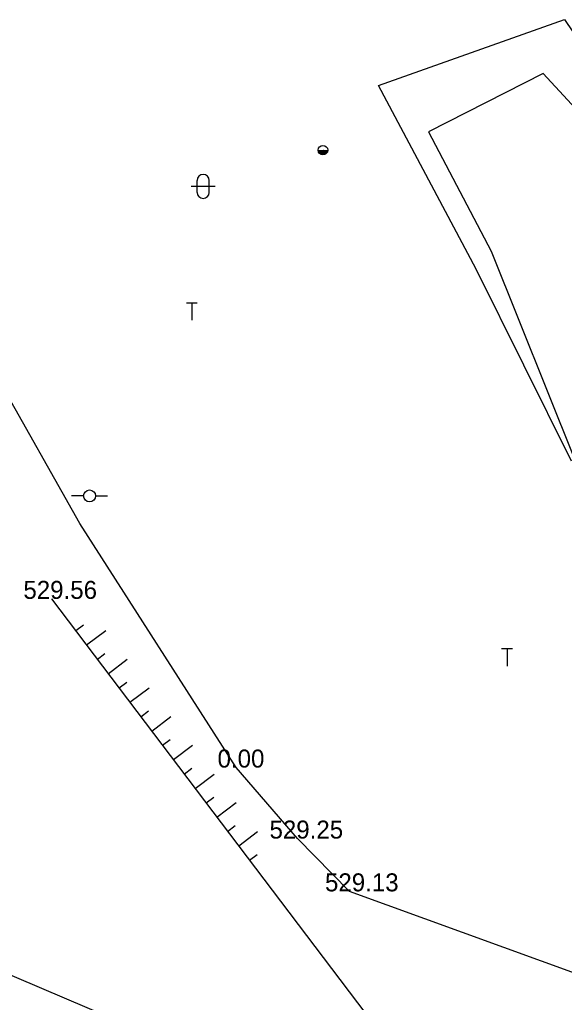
# Model space of a CAD drawing. Extents: x -669393 to -668650, y -1126925 to -1126294.
# Drawn here: x -669045.49 to -669022.79, y -1126871.02 to -1126830.06 of the extents above; entities that cross this region are included whole.
import ezdxf

# ---------------------------------------------------------------- set-up
doc = ezdxf.new("R2010")
doc.units = 0
for name, color, linetype in [('G_Bod_tecka', 7, 'Continuous'), ('G_Bod_vyska', 7, 'Continuous'), ('G_Breh_Teren', 7, 'Continuous'), ('G_Ploty', 7, 'Continuous'), ('G_Site-Sloupy', 7, 'Continuous'), ('G_Site-vodovod', 7, 'Continuous'), ('G_Vyskopis-bod_terenu', 7, 'Continuous'), ('G_Vyskove_srafy', 7, 'Continuous'), ('G_Z_SPOJE_podz_geodeticky', 7, 'Continuous'), ('G_Zelen-Znacky', 7, 'Continuous')]:
    doc.layers.add(name, color=color, linetype=linetype)

msp = doc.modelspace()

# ---------------------------------------------------------------- linework, layer by layer
at = {"layer": 'G_Bod_tecka'}
for p, q in [((-669044.16, -1126854.2), (-669044.16, -1126854.2)), ((-669036.46, -1126861.23), (-669036.46, -1126861.23)), ((-669033.91, -1126864.19), (-669033.91, -1126864.19)), ((-669031.74, -1126866.39), (-669031.74, -1126866.39))]:
    msp.add_line(p, q, dxfattribs=at)
at = {"layer": 'G_Breh_Teren'}
msp.add_line((-669044.16, -1126854.2), (-669028.25, -1126875.21), dxfattribs=at)
for points in [[(-669022.5, -1126848.46), (-669026.46, -1126840.46), (-669030.54, -1126832.8), (-669022.78, -1126830.06), (-669014.7, -1126842.02)], [(-669014.7, -1126842.02), (-669023.68, -1126832.31), (-669028.45, -1126834.74), (-669025.84, -1126839.71), (-669022.36, -1126848.4)]]:
    msp.add_lwpolyline(points, dxfattribs=at)
at = {"layer": 'G_Ploty'}
for p, q in [((-669042.98, -1126851.06), (-669054.09, -1126831.36)), ((-669036.46, -1126861.23), (-669042.98, -1126851.06))]:
    msp.add_line(p, q, dxfattribs=at)
msp.add_lwpolyline([(-668990.24, -1126868.37), (-669002.66, -1126871.13), (-669013.5, -1126873.28), (-669020.61, -1126870.44), (-669031.74, -1126866.39), (-669033.91, -1126864.19), (-669036.46, -1126861.23)], dxfattribs=at)
at = {"layer": 'G_Site-Sloupy'}
msp.add_circle((-669032.85, -1126835.5), 0.2, dxfattribs=at)
for radius in [0.18, 0.16, 0.14, 0.12, 0.1, 0.08, 0.06, 0.04, 0.02]:
    msp.add_arc((-669032.85, -1126835.5), radius, 180, 0, dxfattribs=at)
at = {"layer": 'G_Site-vodovod'}
for p, q in [((-669042.82, -1126849.91), (-669043.32, -1126849.91)), ((-669042.32, -1126849.91), (-669041.82, -1126849.91))]:
    msp.add_line(p, q, dxfattribs=at)
msp.add_circle((-669042.57, -1126849.91), 0.25, dxfattribs=at)
at = {"layer": 'G_Vyskopis-bod_terenu'}
for p, q in [((-669038.086, -1126841.877), (-669038.534, -1126841.877)), ((-669038.31, -1126841.877), (-669038.31, -1126842.59)), ((-669024.956, -1126856.287), (-669025.404, -1126856.287)), ((-669025.18, -1126856.287), (-669025.18, -1126857))]:
    msp.add_line(p, q, dxfattribs=at)
at = {"layer": 'G_Vyskove_srafy'}
for p, q in [((-669043.15, -1126855.52), (-669042.83, -1126855.28)), ((-669042.7, -1126856.12), (-669041.9, -1126855.52)), ((-669042.25, -1126856.72), (-669041.93, -1126856.48)), ((-669041.8, -1126857.32), (-669041, -1126856.71)), ((-669041.34, -1126857.91), (-669041.02, -1126857.67)), ((-669040.89, -1126858.51), (-669040.09, -1126857.91)), ((-669040.44, -1126859.11), (-669040.12, -1126858.87)), ((-669039.98, -1126859.71), (-669039.19, -1126859.1)), ((-669039.53, -1126860.3), (-669039.21, -1126860.06)), ((-669039.08, -1126860.9), (-669038.28, -1126860.3)), ((-669038.63, -1126861.5), (-669038.31, -1126861.26)), ((-669038.17, -1126862.1), (-669037.38, -1126861.5)), ((-669037.72, -1126862.7), (-669037.4, -1126862.46)), ((-669037.27, -1126863.3), (-669036.47, -1126862.69)), ((-669036.82, -1126863.89), (-669036.5, -1126863.65)), ((-669036.36, -1126864.49), (-669035.57, -1126863.89)), ((-669035.91, -1126865.09), (-669035.59, -1126864.85))]:
    msp.add_line(p, q, dxfattribs=at)
at = {"layer": 'G_Z_SPOJE_podz_geodeticky'}
msp.add_lwpolyline([(-669022.24, -1126875.53), (-669028.51, -1126876.05), (-669035.77, -1126874.19), (-669048.55, -1126868.74), (-669055.17, -1126867.48), (-669060.05, -1126869.66), (-669062.5, -1126872.9), (-669062.91, -1126873.45), (-669064.57, -1126880.84), (-669065.05, -1126887.49), (-669065.55, -1126893.99), (-669068.19, -1126899.31), (-669074.09, -1126906.27), (-669079.07, -1126910.93), (-669091.662, -1126921.921)], dxfattribs=at)
at = {"layer": 'G_Zelen-Znacky'}
for p, q in [((-669038.09, -1126837.26), (-669038.09, -1126836.76)), ((-669037.59, -1126837.26), (-669037.59, -1126836.76)), ((-669037.34, -1126837.01), (-669038.34, -1126837.01))]:
    msp.add_line(p, q, dxfattribs=at)
for centre, start, end in [((-669037.84, -1126836.76), 0, 180), ((-669037.84, -1126837.26), 180, 0)]:
    msp.add_arc(centre, 0.25, start, end, dxfattribs=at)

# ---------------------------------------------------------------- texts
at = {"layer": 'G_Bod_vyska'}
for s, p in [('529.56', (-669045.33, -1126854.2)), ('0.00', (-669037.24, -1126861.23)), ('529.25', (-669035.076, -1126864.19)), ('529.13', (-669032.764, -1126866.39))]:
    msp.add_text(s, height=0.75, dxfattribs=at).set_placement(p)

doc.saveas('drawing.dxf')
